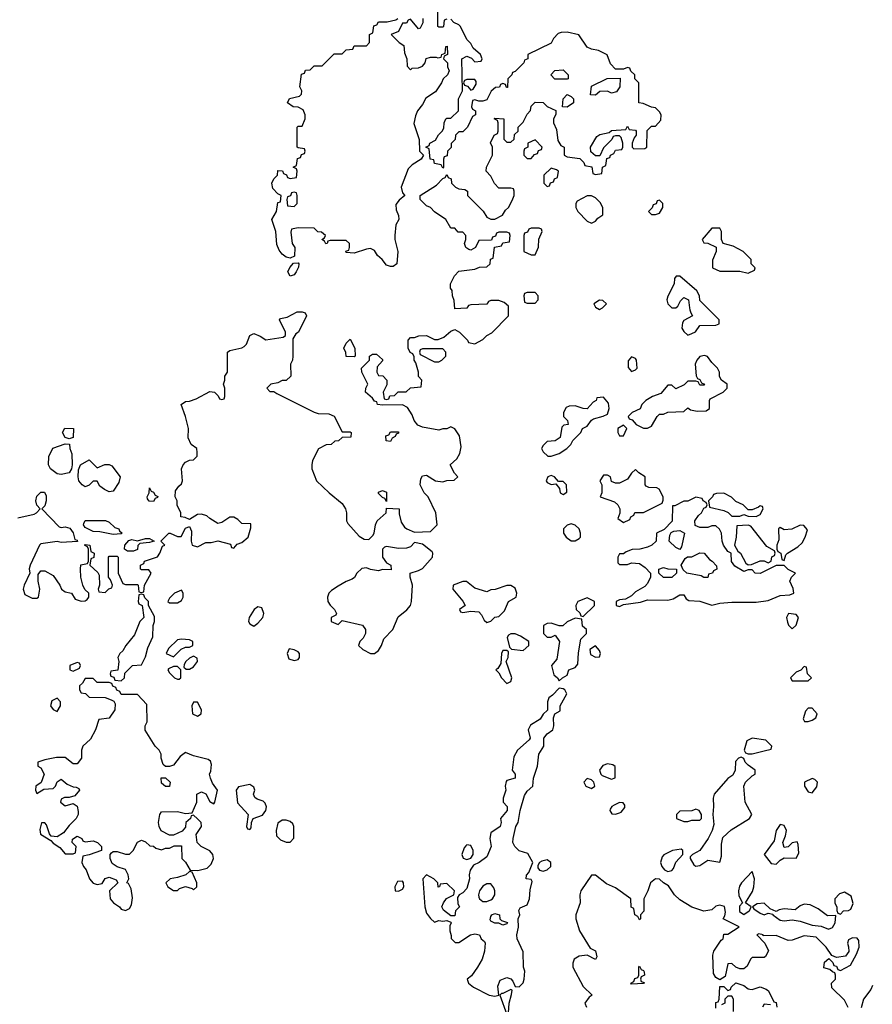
# Model space of a CAD drawing. Header units: inches. Extents: x 2601682 to 2755810, y 449311 to 584050.
# Tile 435 of 505: x 2710084 to 2714329, y 536545 to 541444. Entities that reach past the tile are written whole.
import ezdxf

# ---------------------------------------------------------------- set-up
doc = ezdxf.new("R2010")
doc.units = ezdxf.units.IN
doc.header["$MEASUREMENT"] = 0
doc.layers.add('C7513', color=7, linetype='Continuous')
doc.layers.add('C7514', color=7, linetype='Continuous')

msp = doc.modelspace()

# ---------------------------------------------------------------- linework, layer by layer
at = {"layer": 'C7513', "color": 2, "elevation": 2}
for points in [[(2710075.3, 538964.7), (2710156, 538984), (2710168, 538990), (2710186, 539010), (2710169.1, 539029.1), (2710164, 539050), (2710170, 539074), (2710190, 539094), (2710207.3, 539092.7), (2710215.3, 539075.3), (2710216, 539050), (2710210, 539026), (2710194, 539010), (2710281, 538921), (2710290, 538918), (2710310, 538921), (2710334, 538914), (2710351, 538891), (2710358, 538858), (2710370, 538854), (2710372, 538848), (2710290, 538842), (2710270, 538848), (2710190, 538835.3), (2710182, 538830), (2710136, 538730), (2710132, 538712), (2710134, 538690), (2710106, 538630), (2710101, 538610), (2710110, 538584.7), (2710146.4, 538566.4), (2710170, 538566), (2710178, 538570), (2710184, 538610), (2710175.3, 538650), (2710176.4, 538683.6), (2710190, 538702), (2710210, 538702), (2710250, 538678), (2710284.7, 538630), (2710292, 538610), (2710310, 538598), (2710342, 538590), (2710361, 538561), (2710390, 538551.3), (2710410, 538552), (2710420.4, 538559.6), (2710428, 538570), (2710428, 538590), (2710409, 538609), (2710398, 538630), (2710388, 538670), (2710386, 538710), (2710388.9, 538731.1), (2710422, 538738), (2710426, 538750), (2710426, 538810), (2710422, 538822), (2710406, 538830), (2710410, 538832), (2710434, 538830), (2710438, 538798), (2710454, 538790), (2710452.7, 538767.3), (2710438, 538762), (2710434, 538730), (2710472.7, 538692.7), (2710479.6, 538679.6), (2710482, 538630), (2710474, 538610), (2710478, 538598), (2710510, 538594), (2710527.3, 538612.7), (2710542, 538618), (2710546, 538630), (2710536.4, 538656.4), (2710526, 538670), (2710526, 538770), (2710530, 538774), (2710570, 538774), (2710574, 538770), (2710574, 538690), (2710598, 538638), (2710610, 538634), (2710670, 538634), (2710674, 538630), (2710678, 538598), (2710690, 538594), (2710702, 538598), (2710706, 538630), (2710738, 538690), (2710727.3, 538707.3), (2710690, 538706), (2710686, 538710), (2710686, 538730), (2710702, 538738), (2710706, 538750), (2710770, 538772), (2710782, 538790), (2710795.3, 538824.7), (2710806, 538830), (2710786, 538850), (2710826, 538890), (2710834, 538890), (2710870, 538872), (2710887.3, 538872.7), (2710910, 538914), (2710930, 538922), (2710939.8, 538899.8), (2710938, 538850), (2710942, 538830), (2710970, 538822), (2711010, 538842.8), (2711036.5, 538843.5), (2711070, 538851.3), (2711134, 538834), (2711138, 538818), (2711150, 538814), (2711166, 538834), (2711190, 538842), (2711222, 538870), (2711235.3, 538915.3), (2711235.3, 538935.3), (2711190, 538938), (2711170, 538958), (2711150, 538968.7), (2711130, 538968.7), (2711090, 538942), (2711070, 538938), (2711030, 538962), (2711016, 538976), (2710990, 538984), (2710970, 538982), (2710930, 538958), (2710907.3, 538967.3), (2710886, 538970), (2710886, 538990), (2710868.4, 539028.4), (2710868, 539050), (2710858, 539070), (2710860.4, 539099.6), (2710876.4, 539123.6), (2710890, 539134), (2710895.3, 539150), (2710889, 539210), (2710898, 539230), (2710910, 539242), (2710930, 539252), (2710950, 539254), (2710967.3, 539272.7), (2710968, 539290), (2710966, 539310), (2710938, 539330), (2710923.1, 539363.1), (2710924, 539410), (2710909.2, 539470), (2710888, 539530), (2710910, 539544.7), (2710930, 539546), (2710963.1, 539556.9), (2711030, 539594), (2711054, 539590), (2711072.7, 539572.7), (2711078, 539558), (2711090, 539554), (2711102, 539558), (2711106, 539570), (2711106, 539610), (2711098, 539630), (2711106, 539650), (2711106, 539670), (2711118, 539690), (2711118, 539790), (2711130, 539798), (2711189.3, 539810.7), (2711202, 539818), (2711214, 539830), (2711230, 539872), (2711250, 539882), (2711282, 539870), (2711310, 539851.3), (2711396.4, 539863.6), (2711407.3, 539872.7), (2711408, 539890), (2711378, 539950), (2711382, 539958), (2711416.4, 539963.6), (2711466, 539990), (2711490, 539991), (2711504.7, 539984.7), (2711512, 539970), (2711472, 539890), (2711459.6, 539880.4), (2711443.6, 539856.4), (2711444.7, 539770), (2711442, 539750), (2711432, 539730), (2711434, 539670), (2711410, 539648), (2711390, 539648), (2711370, 539638), (2711334, 539630), (2711314, 539610), (2711330, 539594), (2711350, 539594), (2711363.6, 539583.6), (2711550, 539491.3), (2711570, 539484.7), (2711623.6, 539483.6), (2711650, 539472), (2711690, 539394), (2711730, 539394), (2711734, 539390), (2711732.7, 539367.3), (2711690, 539366), (2711671.6, 539348.4), (2711652.7, 539347.3), (2711634, 539330), (2711610, 539328), (2711571.6, 539308.4), (2711542, 539250), (2711538, 539230), (2711538, 539210), (2711562, 539150), (2711624.7, 539090), (2711690, 539036), (2711706, 539010), (2711710.8, 538990), (2711711, 538951), (2711716.9, 538936.9), (2711774, 538874), (2711799.8, 538859.8), (2711822, 538858), (2711842, 538878), (2711849, 538890), (2711855.3, 538930), (2711864, 538950), (2711908, 538990), (2711910, 539014), (2711974, 539010), (2711974, 538986), (2711983.6, 538943.6), (2711999.6, 538919.6), (2712011, 538911), (2712050, 538894.8), (2712130, 538898), (2712162, 538930), (2712155.3, 538990), (2712118, 539070), (2712098, 539090), (2712078, 539130), (2712080.4, 539159.6), (2712090, 539174), (2712110, 539178), (2712154, 539150), (2712190, 539144.7), (2712210, 539152), (2712247.3, 539152.7), (2712266, 539170), (2712248.4, 539188.4), (2712228, 539230), (2712260.4, 539259.6), (2712274.6, 539285.4), (2712282, 539318), (2712272.9, 539372.9), (2712250, 539408), (2712230, 539418), (2712211.1, 539408.9), (2712190, 539408.7), (2712170, 539402), (2712090, 539416), (2712066.6, 539426.6), (2712048.7, 539450), (2712038, 539478), (2712014.6, 539514.6), (2711990, 539528), (2711890, 539526), (2711866, 539530), (2711862, 539542), (2711850, 539546), (2711840.4, 539560.4), (2711806, 539590), (2711808, 539610), (2711818, 539630), (2711788, 539690), (2711786, 539710), (2711826, 539750), (2711826, 539770), (2711840.4, 539779.6), (2711859.6, 539779.6), (2711890, 539754), (2711890, 539746), (2711863.6, 539716.4), (2711862, 539690), (2711870, 539674), (2711892.7, 539672.7), (2711912, 539650), (2711912, 539628), (2711894, 539590), (2711898, 539558), (2711910, 539554), (2711922, 539558), (2711927.3, 539572.7), (2711950, 539574), (2711968.4, 539591.6), (2712007.3, 539592.7), (2712030, 539612), (2712082, 539618), (2712086, 539650), (2712068.7, 539668.7), (2712068.7, 539690), (2712056.4, 539736.4), (2712048, 539750), (2712047.3, 539767.3), (2712042, 539782), (2712027.3, 539787.3), (2712018, 539810), (2712018, 539850), (2712030, 539862), (2712050, 539862), (2712071.6, 539871.6), (2712110, 539872), (2712150, 539852), (2712167.3, 539852.7), (2712196.4, 539863.6), (2712230, 539894), (2712250, 539902), (2712274, 539890), (2712314, 539850), (2712318, 539838), (2712350, 539832), (2712390, 539852), (2712410, 539872), (2712434.6, 539885.4), (2712518, 539970), (2712518, 540000)], [(2713420.6, 540000), (2713424.7, 539984.7), (2713434, 539970), (2713390, 539948), (2713384, 539936), (2713381, 539910), (2713390, 539892), (2713410, 539874), (2713430, 539882), (2713448.4, 539891.6), (2713470, 539922), (2713550, 539924.7), (2713566, 539930), (2713566, 539950), (2713516, 540000)], [(2714208.4, 536528.4), (2714190, 536566), (2714127.3, 536627.3), (2714126, 536650), (2714146, 536670), (2714146, 536690), (2714142, 536702), (2714130, 536706), (2714118, 536718), (2714087.3, 536727.3), (2714090, 536754), (2714112.7, 536772.7), (2714132.7, 536752.7), (2714138, 536738), (2714150, 536734), (2714158, 536718), (2714170, 536714), (2714220.4, 536739.6), (2714250, 536794), (2714264, 536830), (2714262, 536862), (2714254, 536874), (2714230, 536875.3), (2714210, 536866), (2714204.7, 536850), (2714211.1, 536831.1), (2714212, 536808), (2714196, 536784), (2714150, 536778), (2714127.3, 536787.3), (2714099, 536830), (2714050, 536879), (2713990, 536885.2), (2713930, 536864), (2713910, 536862), (2713850, 536888), (2713786, 536886), (2713786, 536890), (2713764.7, 536895.3), (2713754, 536890), (2713794, 536850), (2713811.6, 536811.6), (2713796.9, 536783.1), (2713790, 536778), (2713730, 536778), (2713722, 536770), (2713705.4, 536734.6), (2713690, 536722), (2713670, 536722), (2713649, 536729), (2713630, 536748), (2713610, 536746), (2713596, 536684), (2713570, 536666), (2713550, 536678), (2713539, 536699), (2713535.1, 536790), (2713539.3, 536810), (2713576.4, 536863.6), (2713586, 536870), (2713590, 536894), (2713610, 536894), (2713666, 536930), (2713586, 536970), (2713595.3, 536984.7), (2713597.2, 537002.8), (2713592.3, 537032.3), (2713570, 537039), (2713550, 537034), (2713530, 537015.3), (2713490, 537008), (2713430, 537029), (2713370, 537064), (2713344, 537090), (2713314.6, 537134.6), (2713289.1, 537149.1), (2713270, 537168), (2713250, 537168.7), (2713224.7, 537150), (2713212, 537110), (2713191.3, 537070), (2713191.1, 537008.9), (2713174, 536990), (2713174, 536970), (2713170, 536966), (2713162, 536982), (2713146, 536990), (2713142, 537022), (2713128.4, 537028.4), (2713126, 537070), (2713050, 537124), (2713004.7, 537144.7), (2712950, 537188), (2712930, 537188), (2712878, 537110), (2712872, 537090), (2712874, 537050), (2712852, 536990), (2712852, 536970), (2712870.8, 536910), (2712924.7, 536824.7), (2712950.9, 536810.9), (2712958, 536782), (2712950, 536768), (2712910, 536788.7), (2712870, 536784), (2712844.7, 536770), (2712838, 536750), (2712838, 536730), (2712890, 536634), (2712934, 536590), (2712919.6, 536580.4), (2712898, 536550), (2712906, 536530)], [(2713550, 536526), (2713550, 536554), (2713562, 536558), (2713566, 536570), (2713570, 536634), (2713590, 536634), (2713610, 536614), (2713622, 536618), (2713626, 536630), (2713650, 536652), (2713690, 536638), (2713710, 536622), (2713719.6, 536619.6), (2713730, 536618), (2713770, 536632), (2713799.8, 536619.8), (2713811.3, 536611.3), (2713838, 536558), (2713850, 536554), (2713854, 536530)], [(2714330, 536638), (2714321, 536619), (2714284.7, 536570), (2714272.7, 536527.3)], [(2713638, 536510), (2713638, 536570), (2713630, 536586), (2713610, 536586), (2713594, 536570), (2713594, 536550), (2713578, 536542)], [(2713822, 536542), (2713790, 536546), (2713782, 536530)]]:
    msp.add_lwpolyline(points, dxfattribs=at)
at = {"layer": 'C7513', "color": 2}
for points, elevation in [([(2711750, 539766), (2711708.9, 539768.9), (2711707.3, 539787.3), (2711698, 539810), (2711710, 539834), (2711730, 539854), (2711752, 539810), (2711754, 539770)], 2), ([(2712190, 539806), (2712090, 539806), (2712078, 539802), (2712074, 539790), (2712078, 539778), (2712150, 539742), (2712170, 539742), (2712186, 539750), (2712206, 539770), (2712206, 539790)], 2), ([(2713493.6, 539773.6), (2713470, 539769), (2713454.8, 539750), (2713447.3, 539730), (2713452, 539672), (2713458, 539658), (2713470, 539654), (2713478, 539638), (2713494, 539630), (2713490, 539626), (2713470, 539626), (2713462, 539642), (2713450, 539646), (2713410, 539646), (2713392.7, 539627.3), (2713350, 539608), (2713330, 539626), (2713310, 539626), (2713275.3, 539584.7), (2713234, 539570), (2713202, 539550), (2713182, 539530), (2713172.7, 539507.3), (2713134, 539490), (2713114, 539470), (2713118, 539458), (2713132.7, 539452.7), (2713154, 539430), (2713190, 539412), (2713210, 539412), (2713230, 539422), (2713258, 539470), (2713270, 539482), (2713290, 539482), (2713310, 539492), (2713390, 539494), (2713410, 539512), (2713423.6, 539503.6), (2713456.9, 539496.9), (2713502, 539498), (2713518, 539510), (2713518, 539550), (2713522, 539558), (2713586, 539590), (2713606, 539610), (2713606, 539630), (2713578, 539650), (2713568.7, 539668.7), (2713568, 539690), (2713558, 539710), (2713530, 539738), (2713509, 539769)], 2), ([(2713130, 539766), (2713112.7, 539747.3), (2713112.7, 539712.7), (2713130, 539694), (2713150, 539702), (2713158, 539710), (2713155.3, 539750), (2713150, 539758)], 2), ([(2712990, 539566), (2712958, 539562), (2712954, 539550), (2712939.6, 539540.4), (2712910, 539508), (2712890, 539508.7), (2712850, 539522), (2712819.6, 539520.4), (2712805.4, 539514.6), (2712792, 539490), (2712792, 539470), (2712812, 539450), (2712814, 539430), (2712792.7, 539427.3), (2712783.6, 539416.4), (2712775.3, 539364.7), (2712750, 539348), (2712710, 539346), (2712690, 539326), (2712682, 539310), (2712690, 539294), (2712712.7, 539272.7), (2712730, 539272), (2712770, 539286), (2712808, 539310), (2712828, 539330), (2712838, 539350), (2712878, 539390), (2712886, 539410), (2712910, 539422), (2712930, 539452), (2712941.2, 539458.8), (2712989.1, 539470.9), (2713010, 539482), (2713019, 539510), (2713015.3, 539535.3)], 2), ([(2710330, 539358), (2710310, 539366), (2710298, 539390), (2710309.2, 539410.8), (2710352, 539410), (2710350, 539366)], 2), ([(2711930, 539346), (2711908.9, 539348.9), (2711907.3, 539372.7), (2711922, 539378), (2711930, 539394), (2711970, 539394), (2711970, 539386), (2711958, 539382), (2711954, 539370), (2711938, 539362)], 2), ([(2713090, 539426), (2713062, 539410), (2713062, 539390), (2713070, 539374), (2713090, 539374), (2713106, 539410)], 2), ([(2710290, 539181.2), (2710270, 539184), (2710238, 539210), (2710228, 539230), (2710228.7, 539270), (2710248.7, 539311.3), (2710310, 539334), (2710332.7, 539332.7), (2710334, 539310), (2710343.6, 539283.6), (2710344.7, 539230), (2710342, 539210), (2710330, 539188.7)], 2), ([(2710470, 539214), (2710508.7, 539231.3), (2710530, 539231.3), (2710543.5, 539223.5), (2710584.7, 539170), (2710578, 539142), (2710550, 539098), (2710530, 539095.3), (2710506, 539106), (2710483.7, 539123.7), (2710470, 539148), (2710450, 539148), (2710430, 539128), (2710410, 539119), (2710395.3, 539130), (2710379, 539150), (2710375.3, 539170), (2710376.4, 539203.6), (2710386, 539230), (2710430, 539254)], 2), ([(2713150, 539206), (2713130, 539188), (2713110, 539158), (2713070, 539138), (2713050, 539138), (2713030, 539146), (2713026, 539170), (2713010, 539178), (2712990, 539178), (2712972, 539150), (2712982, 539130), (2712982, 539090), (2712974, 539070), (2713045.4, 539045.4), (2713062, 539030), (2713072, 539010), (2713072, 538988), (2713062, 538962), (2713090, 538942), (2713122, 538958), (2713126, 538970), (2713142, 538978), (2713147.3, 538992.7), (2713190, 538992), (2713282, 539038), (2713287.3, 539052.7), (2713288, 539070), (2713268.4, 539108.4), (2713255.3, 539115.3), (2713216.4, 539116.4), (2713203.1, 539123.1), (2713198, 539130), (2713198, 539170), (2713166, 539190)], 2), ([(2712730, 539175.3), (2712714, 539170), (2712704.7, 539150), (2712710, 539142), (2712730, 539132), (2712754, 539134), (2712772, 539112), (2712774, 539090), (2712790, 539082), (2712807.3, 539092.7), (2712806, 539130), (2712790, 539146), (2712766, 539146), (2712746, 539170)], 2), ([(2710750, 539046), (2710728.4, 539048.4), (2710720.4, 539060.4), (2710718, 539070), (2710728, 539090), (2710730, 539114), (2710738, 539098), (2710750, 539094), (2710758, 539078), (2710771.6, 539071.6), (2710770, 539066), (2710758, 539062)], 2), ([(2711910, 539046), (2711902, 539062), (2711890, 539066), (2711870, 539086), (2711870, 539094), (2711890, 539102), (2711910, 539094)], 2), ([(2713590, 539088), (2713552.7, 539087.3), (2713538, 539082), (2713534, 539070), (2713514, 539050), (2713518, 539018), (2713590, 539002), (2713612, 538992), (2713630, 538974), (2713670, 538974), (2713690, 538982), (2713710, 538974), (2713750, 538972), (2713770, 538982), (2713786, 539010), (2713782, 539022), (2713770, 539026), (2713762, 539018), (2713730, 539006), (2713710, 539006), (2713686, 539030), (2713650, 539046), (2713628.4, 539068.4)], 2), ([(2713450, 539068), (2713411.1, 539048.9), (2713390, 539048), (2713346, 539026), (2713334, 539026), (2713331.6, 538948.4), (2713292.7, 538907.3), (2713254, 538890), (2713252, 538850), (2713232, 538830), (2713210, 538819), (2713171.1, 538808.9), (2713132.7, 538807.3), (2713103.6, 538796.4), (2713090, 538786), (2713070, 538786), (2713062, 538770), (2713062, 538742), (2713070, 538734), (2713110, 538734), (2713130, 538742), (2713170, 538738), (2713198, 538718), (2713224.7, 538690), (2713224.7, 538670), (2713210, 538638), (2713196.9, 538623.1), (2713150, 538598), (2713130, 538578), (2713099.6, 538560.4), (2713070, 538558), (2713054, 538550), (2713054, 538530), (2713070, 538524.7), (2713090, 538534), (2713174.6, 538545.4), (2713210, 538558), (2713310, 538556), (2713337.2, 538562.8), (2713370, 538582), (2713390, 538582), (2713402.8, 538562.8), (2713414.8, 538554.8), (2713470, 538551), (2713530, 538531.3), (2713570, 538541), (2713630, 538546), (2713750, 538546), (2713810, 538554.8), (2713870, 538578.8), (2713918, 538582), (2713938, 538590), (2713934, 538614), (2713918, 538650), (2713926, 538670), (2713946, 538690), (2713910, 538708), (2713890, 538728), (2713850, 538728), (2713770, 538688.7), (2713746, 538690), (2713730, 538706), (2713710, 538706), (2713690, 538698), (2713644.7, 538724.7), (2713628.4, 538748.4), (2713626, 538790), (2713610, 538798), (2713588.7, 538830), (2713582, 538850), (2713578, 538890), (2713568.4, 538908.4), (2713550, 538926), (2713530, 538926), (2713510, 538918), (2713470, 538918), (2713447.3, 538927.3), (2713446, 538950), (2713463.1, 538976.9), (2713478, 538990), (2713490, 539014), (2713502, 539018), (2713506, 539030), (2713502, 539042), (2713486, 539050), (2713482, 539062)], 2), ([(2710550, 538882), (2710483.6, 538896.4), (2710450, 538898), (2710410, 538918), (2710402, 538930), (2710403.1, 538936.9), (2710410, 538952), (2710511.6, 538951.6), (2710530, 538944.7), (2710558, 538918), (2710578, 538910), (2710581, 538901), (2710594, 538890), (2710590, 538886)], 2), ([(2712830, 538935.3), (2712810, 538928.7), (2712791.3, 538910), (2712791.3, 538890), (2712804.7, 538870), (2712830, 538851.3), (2712850, 538851.3), (2712870, 538862), (2712875.3, 538870), (2712875.3, 538890), (2712868.7, 538910), (2712850, 538928.7)], 2), ([(2713370, 538808), (2713350, 538818), (2713318, 538850), (2713320.4, 538879.6), (2713327.3, 538892.7), (2713340.4, 538899.6), (2713370, 538902), (2713394, 538890), (2713379.6, 538820.4)], 2), ([(2713710, 538929), (2713654, 538926), (2713651, 538869), (2713642, 538830), (2713659.6, 538799.6), (2713672, 538790), (2713699.6, 538739.6), (2713710, 538732), (2713727.3, 538732.7), (2713770, 538752), (2713790, 538752), (2713810, 538742), (2713826, 538750), (2713828.4, 538771.6), (2713842, 538778), (2713846, 538790), (2713842, 538802), (2713803.1, 538823.1), (2713724, 538924)], 2), ([(2713970, 538928.7), (2713928.7, 538908.7), (2713890, 538906), (2713870, 538918), (2713862, 538910), (2713863.6, 538856.4), (2713854, 538830), (2713854, 538810), (2713858, 538798), (2713874, 538790), (2713878, 538758), (2713890, 538754), (2713898, 538782), (2713906, 538790), (2713958, 538822), (2713979.3, 538840.7), (2713995.3, 538870), (2714006, 538906), (2713988, 538928)], 2), ([(2710650, 538799), (2710620.4, 538800.4), (2710606, 538810), (2710608, 538830), (2710627.3, 538852.7), (2710642, 538858), (2710670, 538851.3), (2710710, 538862), (2710730, 538862), (2710754, 538850), (2710730, 538842), (2710682, 538838), (2710672.7, 538827.3), (2710670, 538808.7)], 2), ([(2712050, 538842), (2712030, 538822), (2712010, 538814), (2711970, 538813.2), (2711910, 538822.7), (2711900.5, 538819.5), (2711890.8, 538809.2), (2711890.8, 538770), (2711910, 538742), (2711932, 538730), (2711932.7, 538707.3), (2711890, 538708), (2711870, 538702), (2711830, 538709), (2711810, 538717.2), (2711787.1, 538712.9), (2711762, 538690), (2711750.9, 538669.1), (2711739.8, 538660.2), (2711710, 538649), (2711670, 538626), (2711635.9, 538604.1), (2711622.8, 538590), (2711617.3, 538570), (2711618.8, 538550), (2711630, 538531.3), (2711652, 538510), (2711662, 538490), (2711658, 538482), (2711634, 538470), (2711634, 538450), (2711670, 538434), (2711690, 538454), (2711790, 538432), (2711806, 538410), (2711806, 538390), (2711794, 538366), (2711778, 538350), (2711771.3, 538330), (2711792, 538310), (2711830, 538291), (2711850, 538291), (2711870, 538304.7), (2711885.2, 538330), (2711896.6, 538363.4), (2711942, 538410), (2711967.5, 538472.5), (2712011.6, 538508.4), (2712029.3, 538530), (2712035.3, 538550), (2712039, 538630), (2712028, 538670), (2712028, 538690), (2712070, 538702.8), (2712090, 538714), (2712139.3, 538770), (2712141.2, 538790), (2712137, 538797), (2712090, 538834)], 2), ([(2713490, 538668), (2713476.4, 538676.4), (2713406, 538690), (2713387.3, 538707.3), (2713378, 538730), (2713396.4, 538763.6), (2713408, 538772), (2713430, 538772), (2713470, 538791.3), (2713492, 538790), (2713518, 538758), (2713532, 538750), (2713552.7, 538727.3), (2713554, 538710), (2713538, 538702), (2713534, 538690), (2713514, 538686), (2713510, 538668.7)], 2), ([(2713330, 538668.7), (2713289.1, 538669.1), (2713266, 538690), (2713266, 538710), (2713290, 538718), (2713310, 538711.3), (2713354, 538710), (2713354, 538690)], 2), ([(2712290, 538648.7), (2712242, 538630), (2712241, 538610), (2712290.9, 538550.9), (2712302, 538530), (2712274, 538510), (2712278, 538498), (2712290, 538494), (2712330, 538501), (2712370, 538498), (2712383.5, 538483.5), (2712396.9, 538456.9), (2712410, 538444.7), (2712430, 538452), (2712450, 538472), (2712470, 538474), (2712498, 538502), (2712518, 538550), (2712555.3, 538570), (2712559, 538590), (2712550, 538615.3), (2712530, 538629), (2712510, 538629), (2712451.1, 538608.9), (2712430, 538608), (2712410, 538598), (2712350, 538615.3), (2712308.4, 538648.4)], 2), ([(2710890, 538606), (2710854, 538590), (2710830, 538566), (2710822, 538550), (2710830, 538542), (2710870, 538542), (2710890, 538554), (2710898, 538570), (2710898, 538590)], 2), ([(2710690, 538586), (2710678, 538582), (2710674, 538550), (2710678, 538538), (2710694, 538530), (2710702, 538470), (2710682, 538450), (2710656, 538384), (2710612, 538330), (2710596.9, 538303.1), (2710582, 538290), (2710572, 538270), (2710578, 538250), (2710572.7, 538207.3), (2710538, 538202), (2710534, 538190), (2710538, 538178), (2710552.7, 538172.7), (2710558, 538158), (2710590, 538154), (2710606, 538170), (2710607.3, 538192.7), (2710646, 538230), (2710690, 538234), (2710710, 538274), (2710721.2, 538318.8), (2710747.3, 538372.7), (2710748, 538430), (2710755.3, 538450), (2710754.6, 538474.6), (2710726, 538530), (2710726, 538550), (2710707.3, 538567.3), (2710702, 538582)], 2), ([(2712910, 538568), (2712862, 538550), (2712852, 538530), (2712854, 538510), (2712872.7, 538492.7), (2712878, 538478), (2712890, 538474), (2712946, 538530), (2712946, 538550)], 2), ([(2711270, 538522), (2711252, 538510), (2711226, 538470), (2711222.8, 538450), (2711230, 538438), (2711250, 538426.8), (2711270, 538441), (2711294, 538470), (2711299, 538490), (2711290, 538518)], 2), ([(2712850, 538466), (2712810, 538448.7), (2712788.7, 538428.7), (2712770, 538428), (2712730, 538441.2), (2712710, 538439), (2712692, 538430), (2712692, 538390), (2712710, 538372), (2712730, 538372), (2712750, 538382), (2712770.7, 538350), (2712758, 538262), (2712731.3, 538230), (2712744, 538184), (2712762, 538170), (2712770, 538154), (2712786, 538170), (2712810, 538182), (2712818, 538210), (2712850, 538221), (2712863.2, 538236.8), (2712866.8, 538293.2), (2712878, 538362), (2712906, 538390), (2712906, 538410), (2712886, 538426), (2712882, 538462)], 2), ([(2713911.3, 538488.7), (2713901, 538470), (2713906.4, 538446.4), (2713911.3, 538431.3), (2713930, 538414), (2713950, 538432), (2713961.2, 538470), (2713950, 538484)], 2), ([(2710890, 538362), (2710870, 538358), (2710825.4, 538314.6), (2710814, 538290), (2710850, 538274), (2710888.7, 538311.3), (2710910, 538322), (2710930, 538322), (2710946, 538330), (2710946, 538350), (2710930, 538358)], 2), ([(2712550, 538389), (2712530, 538388.7), (2712518, 538382), (2712511.3, 538370), (2712522, 538322), (2712532.7, 538312.7), (2712590, 538304.7), (2712618, 538330), (2712618, 538350), (2712577.5, 538377.5)], 2), ([(2711426.4, 538313.6), (2711416, 538290), (2711424.5, 538264.5), (2711450, 538256), (2711470, 538261), (2711477.2, 538270), (2711477.2, 538290), (2711470, 538299), (2711450, 538309)], 2), ([(2712510, 538306), (2712490, 538306), (2712482, 538290), (2712479.6, 538240.4), (2712464.7, 538215.3), (2712454, 538210), (2712470, 538194), (2712482, 538170), (2712510, 538142), (2712528.4, 538151.6), (2712534, 538170), (2712506, 538250), (2712515.3, 538270), (2712518, 538298)], 2), ([(2712950, 538328), (2712922, 538310), (2712925.4, 538285.4), (2712950, 538272), (2712970, 538274), (2712975.3, 538290), (2712970, 538306)], 2), ([(2710950, 538278), (2710930, 538268), (2710912, 538250), (2710903.6, 538236.4), (2710902, 538222), (2710912.7, 538212.7), (2710930, 538212), (2710950, 538224.7), (2710968.7, 538250), (2710968, 538268)], 2), ([(2710370, 538246), (2710334, 538230), (2710334, 538210), (2710350, 538202), (2710382, 538218), (2710386, 538230), (2710382, 538242)], 2), ([(2710870, 538226), (2710850, 538226), (2710825.4, 538214.6), (2710822, 538210), (2710830, 538194), (2710854, 538170), (2710870, 538162), (2710878, 538162), (2710886, 538170), (2710886, 538210)], 2), ([(2713990, 538226), (2713972.7, 538207.3), (2713950, 538198), (2713922, 538170), (2713930, 538154), (2714010, 538154), (2714026, 538170), (2714006, 538190), (2714002, 538222)], 2), ([(2710450, 538166), (2710410, 538166), (2710396.9, 538143.1), (2710382, 538130), (2710382, 538110), (2710390, 538094), (2710411.6, 538091.6), (2710430, 538074), (2710510, 538072), (2710539.6, 538059.6), (2710552.7, 538052.7), (2710559.6, 538039.6), (2710558, 538010), (2710530, 537968), (2710478, 537962), (2710461, 537910), (2710436.3, 537863.7), (2710398, 537830), (2710391.3, 537810), (2710391, 537770), (2710370, 537742), (2710350, 537742), (2710310, 537773.2), (2710267.5, 537772.5), (2710210, 537762), (2710174, 537750), (2710174, 537730), (2710190, 537722), (2710206, 537690), (2710190.9, 537649.1), (2710164.7, 537630), (2710162, 537610), (2710170, 537594), (2710204.7, 537615.3), (2710250, 537618), (2710262, 537630), (2710270, 537652), (2710290, 537664.7), (2710320.3, 537640.3), (2710350, 537626.8), (2710365.4, 537625.4), (2710378, 537618), (2710382, 537610), (2710358, 537582), (2710330, 537573.2), (2710306.8, 537573.2), (2710290, 537566), (2710286.8, 537550), (2710310, 537532), (2710350, 537544.7), (2710370, 537531.3), (2710375.3, 537504.7), (2710376, 537490), (2710364.7, 537470), (2710330, 537435.3), (2710302.5, 537397.5), (2710270, 537379), (2710241.2, 537381.2), (2710232.9, 537392.9), (2710218, 537438), (2710210, 537448), (2710192.7, 537447.3), (2710184.9, 537415.1), (2710187.7, 537392.3), (2710239.8, 537359.8), (2710250, 537346), (2710284.7, 537324.7), (2710310, 537294), (2710350, 537294), (2710362, 537298), (2710366, 537330), (2710346, 537350), (2710347.3, 537367.3), (2710370, 537382), (2710394, 537370), (2710398, 537358), (2710410, 537354), (2710450, 537358), (2710472, 537350), (2710492, 537330), (2710492, 537310), (2710430, 537288), (2710398, 537282), (2710394, 537250), (2710402, 537230), (2710414.8, 537214.8), (2710431, 537170), (2710450, 537147.3), (2710470, 537141), (2710494, 537146), (2710509.3, 537170.7), (2710530, 537178), (2710563.6, 537163.6), (2710572, 537150), (2710530.9, 537109.1), (2710534.8, 537070), (2710550.4, 537050.4), (2710581, 537030), (2710590, 537018), (2710610, 537011), (2710630, 537022), (2710640.2, 537039.8), (2710646, 537074), (2710639.3, 537119.3), (2710625.6, 537145.6), (2710618, 537150), (2710628, 537170), (2710624, 537190), (2710610, 537215.3), (2710569, 537229), (2710545.2, 537245.2), (2710534, 537270), (2710535.3, 537290), (2710541.2, 537298.8), (2710550, 537304.7), (2710570, 537306), (2710610, 537291.3), (2710630, 537292), (2710648.9, 537311.1), (2710670, 537352), (2710690, 537362), (2710710, 537354), (2710732.7, 537332.7), (2710750, 537332), (2710762, 537322), (2710790, 537314), (2710810, 537322), (2710830, 537322), (2710852.7, 537332.7), (2710890, 537334), (2710892, 537270), (2710910, 537252), (2710932, 537212), (2710971.1, 537211.1), (2711017.2, 537222.8), (2711038, 537242), (2711049.2, 537270), (2711045.2, 537290), (2711030, 537309), (2710988, 537330), (2710968, 537350), (2710962, 537390), (2710988.7, 537430), (2710988, 537450), (2710970, 537468), (2710950, 537486), (2710938, 537482), (2710934, 537470), (2710912, 537450), (2710910, 537426), (2710892.7, 537407.3), (2710850, 537386), (2710830, 537386), (2710788.7, 537408.7), (2710778, 537430), (2710775.3, 537450), (2710782, 537490), (2710790, 537502), (2710870, 537504.7), (2710910, 537494), (2710942, 537498), (2710966, 537550), (2710966, 537590), (2710990, 537602), (2711010, 537592), (2711030, 537554), (2711050, 537542), (2711055.3, 537550), (2711068.7, 537610), (2711044.7, 537644.7), (2711034, 537670), (2711029.2, 537690), (2711035.1, 537704.9), (2711038.6, 537738.6), (2711034.5, 537754.5), (2711023.2, 537763.2), (2710950, 537782), (2710910, 537798), (2710882.8, 537777.2), (2710850, 537735.3), (2710830, 537728), (2710810, 537728), (2710798, 537738), (2710788.9, 537768.9), (2710788, 537790), (2710778, 537810), (2710758, 537830), (2710708.9, 537908.9), (2710708.9, 537931.1), (2710718, 537950), (2710716.4, 538036.4), (2710670, 538086), (2710590, 538086), (2710582, 538102), (2710567.3, 538107.3), (2710562, 538122), (2710547.3, 538127.3), (2710542, 538142), (2710530, 538146), (2710470, 538146)], 2), ([(2712770, 538118), (2712737.3, 538082.7), (2712718, 538070), (2712711, 538050), (2712711.3, 538008.7), (2712690, 537988), (2712675.9, 537964.1), (2712626.4, 537933.6), (2712616, 537910), (2712624.7, 537870), (2712619.8, 537860.2), (2712562, 537810), (2712543.6, 537776.4), (2712536, 537710), (2712551.3, 537690), (2712551.3, 537670), (2712510, 537658), (2712506.8, 537653.2), (2712501, 537630), (2712504.7, 537610), (2712491.3, 537570), (2712491.3, 537550), (2712510.8, 537530), (2712511, 537510), (2712478, 537470), (2712481, 537450), (2712476, 537430), (2712430, 537398), (2712424, 537370), (2712430.8, 537330), (2712410, 537278), (2712372, 537250), (2712342.8, 537237.2), (2712327.1, 537212.9), (2712321, 537190), (2712322.8, 537170), (2712310, 537122), (2712290, 537099), (2712272, 537090), (2712263.6, 537076.4), (2712264.7, 537044.7), (2712274, 537030), (2712254, 537010), (2712250, 536986), (2712230, 536986), (2712193.2, 537013.2), (2712186, 537030), (2712193.2, 537050), (2712209.3, 537070.7), (2712246, 537090), (2712248, 537110), (2712210, 537146), (2712178, 537142), (2712174, 537130), (2712167.3, 537127.3), (2712166, 537150), (2712146, 537170), (2712110, 537188.7), (2712091.3, 537170), (2712101.6, 537030), (2712110, 536998), (2712130, 536972), (2712150, 536954), (2712170, 536962), (2712190, 536958), (2712210, 536962), (2712230, 536954), (2712232, 536950), (2712224.7, 536935.3), (2712224.7, 536910), (2712232.7, 536887.3), (2712232.7, 536872.7), (2712252.7, 536852.7), (2712270, 536852), (2712328, 536890), (2712350, 536896), (2712374, 536890), (2712382, 536870), (2712398, 536858), (2712402, 536850), (2712398.8, 536810), (2712386, 536770), (2712364, 536730), (2712332.7, 536687.3), (2712311.3, 536670), (2712318.8, 536650), (2712344, 536630), (2712421, 536590), (2712450, 536585.5), (2712468.7, 536591.3), (2712465.2, 536634.8), (2712475.3, 536664.7), (2712510, 536678), (2712530, 536671.3), (2712539.8, 536659.8), (2712550, 536634), (2712570, 536631.3), (2712590, 536651.3), (2712596.2, 536670), (2712599.5, 536710), (2712591.8, 536730), (2712590, 536806), (2712561.2, 536870), (2712559.3, 536890), (2712568, 536928), (2712566, 536970), (2712573.2, 536990), (2712568.9, 537011.1), (2712575.3, 537024.7), (2712610, 537040.7), (2712622.9, 537070), (2712625.6, 537114.4), (2712635.3, 537155.3), (2712630, 537166), (2712606, 537170), (2712607.3, 537187.3), (2712619, 537201), (2712638, 537250), (2712614.6, 537294.6), (2712570, 537309), (2712548.7, 537330), (2712539, 537350), (2712541.2, 537370), (2712554, 537430), (2712565.2, 537450), (2712576, 537510), (2712596.5, 537583.5), (2712610, 537604.7), (2712638, 537630), (2712642.7, 537670), (2712661.2, 537730), (2712669.2, 537790), (2712694, 537830), (2712694, 537870), (2712709.3, 537890.7), (2712738, 537910), (2712744, 537930), (2712742, 537970), (2712748, 537990), (2712775.3, 538004.7), (2712775.3, 538030), (2712808, 538090), (2712798, 538110), (2712790, 538115.3)], 2), ([(2710270, 538068), (2710244.7, 538055.3), (2710238, 538030), (2710250, 538012), (2710270, 538002), (2710288, 538030), (2710288, 538050)], 2), ([(2710970, 538048), (2710950, 538048), (2710941, 538030), (2710944.7, 537990), (2710970, 537978), (2710988, 537990), (2710988.7, 538010)], 2), ([(2714030, 538018), (2714010, 538018), (2713996.9, 538003.1), (2713985.4, 537965.4), (2713992, 537952), (2714010, 537951.3), (2714030, 537958), (2714048, 537970), (2714054, 537990)], 2), ([(2713730, 537869), (2713704, 537856), (2713691, 537810), (2713696.9, 537796.9), (2713710.8, 537790.8), (2713730.7, 537790.7), (2713790, 537806.8), (2713826, 537814), (2713828, 537830), (2713799, 537859)], 2), ([(2713675.3, 537775.3), (2713662, 537770), (2713647.3, 537752.7), (2713646, 537710), (2713634.8, 537685.2), (2713610, 537668.7), (2713541, 537590), (2713536, 537570), (2713538.8, 537530), (2713534.8, 537490), (2713539.8, 537440.2), (2713531.3, 537410), (2713511, 537370), (2713470.5, 537309.5), (2713434, 537290), (2713422, 537278), (2713422, 537270), (2713439.6, 537239.6), (2713450, 537232), (2713470, 537236), (2713510, 537262), (2713570, 537252), (2713578.6, 537281.4), (2713578, 537342), (2713585.2, 537374.8), (2713626.3, 537413.7), (2713718, 537470), (2713728.7, 537490), (2713695.3, 537550), (2713689, 537631), (2713698, 537650), (2713730, 537682), (2713746, 537690), (2713746, 537710), (2713710, 537735.3), (2713695.3, 537750), (2713688.4, 537768.4)], 2), ([(2713010, 537742), (2712986.4, 537733.6), (2712971.3, 537710), (2712978, 537690), (2712983.5, 537683.5), (2713030, 537666), (2713048, 537672), (2713048, 537728), (2713036.4, 537736.4)], 2), ([(2710810, 537628), (2710790, 537646), (2710788.9, 537671.1), (2710810, 537672), (2710834, 537650), (2710830, 537628)], 2), ([(2712910, 537668), (2712892, 537650), (2712902, 537630), (2712930, 537618), (2712948, 537630), (2712942, 537650), (2712930, 537662)], 2), ([(2714030, 537668.7), (2713992, 537650), (2713991.3, 537630), (2714010, 537602), (2714030, 537598), (2714052.9, 537627.1), (2714055.3, 537650), (2714043.1, 537663.1)], 2), ([(2711230, 537639), (2711172.7, 537627.3), (2711162, 537610), (2711168.1, 537548.1), (2711222, 537490), (2711214, 537430), (2711218, 537418), (2711230, 537414), (2711236.4, 537423.6), (2711238, 537450), (2711246, 537470), (2711293.2, 537486.8), (2711309.2, 537510), (2711312.3, 537527.7), (2711305.6, 537545.6), (2711296, 537556), (2711266, 537566), (2711254.6, 537574.6), (2711248, 537590), (2711255.3, 537610), (2711250, 537626)], 2), ([(2713070, 537548.7), (2713043.5, 537536.5), (2713032, 537530), (2713023.6, 537516.4), (2713022, 537510), (2713032, 537492), (2713050, 537491.3), (2713070, 537498), (2713079, 537501), (2713096.4, 537523.6), (2713096.4, 537536.4), (2713088, 537548)], 2), ([(2713450, 537515.3), (2713430, 537508), (2713370, 537506), (2713354, 537490), (2713354, 537470), (2713390, 537454), (2713410, 537454), (2713430, 537462), (2713470, 537462), (2713478, 537470), (2713478, 537490), (2713466, 537510)], 2), ([(2711410, 537462), (2711390, 537462), (2711370, 537446), (2711361, 537410), (2711362.8, 537382.8), (2711382.8, 537362.8), (2711410, 537351.3), (2711430, 537352), (2711448.4, 537371.6), (2711448.7, 537430), (2711443.1, 537443.1), (2711430, 537455.3)], 2), ([(2713870, 537439), (2713850.8, 537410), (2713840.9, 537359.1), (2713791, 537290), (2713825.4, 537245.4), (2713850, 537242), (2713870, 537262), (2713890, 537274), (2713950, 537272), (2713963.1, 537296.9), (2713960.4, 537340.4), (2713954, 537354), (2713930, 537348), (2713910, 537328), (2713890, 537326), (2713884, 537350), (2713897.2, 537382.8), (2713901.2, 537410), (2713890, 537435.3)], 2), ([(2712310, 537338), (2712306, 537334), (2712296.9, 537323.1), (2712284.7, 537290), (2712291.6, 537271.6), (2712310, 537264.7), (2712330, 537272), (2712342, 537290), (2712342, 537310), (2712330, 537335.3)], 2), ([(2713376.4, 537316.4), (2713334, 537310), (2713291.1, 537288.9), (2713282, 537278), (2713274.8, 537250), (2713281, 537230), (2713294.4, 537214.4), (2713310, 537206), (2713330, 537211.3), (2713338.6, 537221.4), (2713350, 537252), (2713386, 537290), (2713386, 537310)], 2), ([(2712710, 537264), (2712682.8, 537257.2), (2712672, 537250), (2712663.6, 537236.4), (2712663.6, 537223.6), (2712671.6, 537211.6), (2712690, 537207.3), (2712710, 537214.8), (2712729, 537230), (2712728.7, 537250)], 2), ([(2710930, 537206), (2710911.1, 537188.9), (2710870, 537175.3), (2710834, 537170), (2710812, 537150), (2710822, 537130), (2710850, 537111.3), (2710870, 537112), (2710879, 537121), (2710910, 537131.3), (2710942, 537122), (2710950, 537114), (2710966, 537130), (2710966, 537150), (2710942, 537202)], 2), ([(2713730, 537206), (2713677.3, 537150), (2713667.5, 537132.5), (2713663, 537110), (2713664.5, 537084.5), (2713682, 537050), (2713667.3, 537032.7), (2713667.5, 537007.5), (2713690, 536991.3), (2713710, 537006), (2713718, 537010), (2713726, 537030), (2713698, 537050), (2713732.9, 537107.1), (2713739, 537130), (2713742, 537170)], 2), ([(2711990, 537158), (2711964.7, 537155.3), (2711952, 537130), (2711954, 537110), (2711970, 537107.7), (2711990, 537118), (2711997.2, 537130), (2711995.3, 537150)], 2), ([(2712410, 537144.5), (2712390, 537133.6), (2712373.4, 537110), (2712367.9, 537090), (2712370, 537078), (2712373, 537070), (2712390, 537056.4), (2712410, 537057), (2712430, 537064.9), (2712438, 537070), (2712449.5, 537090), (2712449.5, 537110), (2712444.8, 537124.8), (2712430, 537144)], 6), ([(2714190, 537102.7), (2714164.9, 537095.1), (2714142, 537070), (2714142, 537050), (2714152, 537028), (2714152, 537012), (2714158, 536998), (2714170, 536994), (2714186, 537010), (2714210, 537011.3), (2714222, 537018), (2714233.6, 537046.4), (2714223.2, 537083.2)], 2), ([(2713790, 537048.7), (2713755.3, 537044.7), (2713732, 537030), (2713739.6, 537019.6), (2713770, 536998.8), (2713790, 536991), (2713810, 536998), (2713834, 536994), (2713834, 536990), (2713870, 536964), (2713890, 536960.7), (2713930, 536966), (2713970, 536958.8), (2714030, 536939.1), (2714074, 536934), (2714110, 536918.8), (2714130, 536926.8), (2714144, 536950), (2714147.3, 536987.3), (2714106, 536986), (2714059.3, 537019.3), (2714019.3, 537039.3), (2713990, 537044), (2713970, 537035.3), (2713944.7, 537015.3), (2713890, 537019.3), (2713864.9, 537015.1), (2713850, 537006), (2713820.2, 537020.2)], 2), ([(2712490, 536938), (2712470, 536948), (2712450, 536948), (2712430, 536958), (2712426, 536966), (2712430, 536982), (2712435.3, 536990), (2712450, 536997.3), (2712472, 536990), (2712474, 536970), (2712482, 536962), (2712512.7, 536952.7), (2712510, 536946)], 2), ([(2713130, 536646), (2713126, 536650), (2713142, 536658), (2713147.3, 536672.7), (2713162, 536678), (2713166, 536690), (2713166, 536730), (2713170, 536734), (2713178, 536718), (2713190, 536714), (2713192.7, 536707.3), (2713194, 536690), (2713178, 536682), (2713174, 536670), (2713178, 536658), (2713192.7, 536652.7), (2713190, 536648)], 2), ([(2712530, 536618), (2712490, 536598), (2712482, 536598), (2712474, 536590), (2712510, 536494), (2712518, 536502), (2712521.2, 536550), (2712533.2, 536593.2), (2712535.3, 536615.3)], 2)]:
    msp.add_lwpolyline(points, close=True, dxfattribs=dict(at, elevation=elevation))
at = {"layer": 'C7514', "color": 2, "elevation": 2}
for points in [[(2712210, 541446), (2712198, 541442), (2712194, 541410), (2712190, 541406), (2712170, 541406), (2712166, 541410), (2712166, 541510)], [(2712091.3, 541450), (2712091.6, 541428.4), (2712078, 541402), (2712070, 541398), (2712030, 541446), (2712018, 541442), (2712010, 541426), (2711990, 541426), (2711970, 541386), (2711934, 541370), (2711974, 541330), (2711996, 541316), (2711999.6, 541279.6), (2712012, 541250), (2712012.7, 541212.7), (2712030, 541194), (2712038, 541202), (2712070, 541204.7), (2712090, 541212), (2712102, 541230), (2712108.4, 541251.6), (2712130, 541258), (2712158, 541258), (2712166, 541254), (2712182, 541258), (2712186, 541270), (2712202, 541278), (2712206, 541310), (2712212.7, 541312.7), (2712214, 541270), (2712198, 541262), (2712194, 541250), (2712214, 541230), (2712214, 541210), (2712222, 541190), (2712214, 541170), (2712192, 541150), (2712184.7, 541130), (2712154.4, 541085.6), (2712106, 541054), (2712090, 541022), (2712064.7, 540990), (2712054.4, 540965.6), (2712047.1, 540927.1), (2712072.7, 540847.3), (2712074, 540790), (2712094, 540770), (2712082, 540750), (2712037.6, 540722.4), (2712017.3, 540702.7), (2711983, 540610), (2711990, 540582), (2712002, 540570), (2711973.4, 540546.6), (2711956, 540524), (2711958, 540498), (2711970.7, 540469.3), (2711970.8, 540450), (2711956, 540424), (2711951, 540370), (2711951, 540350), (2711966, 540290), (2711962, 540230), (2711943.6, 540216.4), (2711930, 540215.3), (2711910, 540222), (2711889.2, 540250), (2711866, 540270), (2711850, 540295.3), (2711830, 540305.2), (2711810, 540302.7), (2711750, 540282), (2711710, 540286), (2711707.3, 540292.7), (2711722, 540298), (2711726, 540310), (2711726, 540330), (2711710, 540346), (2711630, 540346), (2711618, 540342), (2711614, 540330), (2711608.4, 540328.4), (2711602, 540342), (2711588, 540350), (2711602, 540358), (2711606, 540370), (2711587.3, 540387.3), (2711568.4, 540388.4), (2711550, 540406), (2711470, 540408), (2711438, 540402), (2711434, 540386), (2711441, 540330), (2711454, 540310), (2711452.7, 540267.3), (2711430, 540258), (2711410, 540262), (2711390, 540278), (2711376.5, 540296.5), (2711364.7, 540324.7), (2711359, 540390), (2711339, 540450), (2711362, 540490), (2711370, 540534), (2711382, 540538), (2711386, 540570), (2711370, 540578), (2711344.7, 540604.7), (2711339, 540630), (2711350, 540652), (2711368, 540670), (2711370, 540694), (2711392.7, 540692.7), (2711398, 540678), (2711412.7, 540672.7), (2711418, 540658), (2711430, 540654), (2711462, 540658), (2711466, 540690), (2711462, 540702), (2711446, 540710), (2711462, 540718), (2711467.3, 540752.7), (2711482, 540758), (2711487.3, 540772.7), (2711502, 540778), (2711506, 540790), (2711502, 540802), (2711470, 540806), (2711466, 540810), (2711466, 540910), (2711470, 540914), (2711490, 540914), (2711506, 540950), (2711506, 540970), (2711495.3, 540995.3), (2711470, 541008), (2711446, 541010), (2711418, 541030), (2711427.3, 541052.7), (2711476.4, 541063.6), (2711487.3, 541072.7), (2711488, 541090), (2711478, 541110), (2711487.3, 541172.7), (2711502, 541178), (2711507.3, 541192.7), (2711530, 541194), (2711550, 541214), (2711590, 541214), (2711650, 541274), (2711690, 541274), (2711710, 541294), (2711742, 541298), (2711750, 541314), (2711810, 541314), (2711826, 541330), (2711826, 541370), (2711842, 541378), (2711847.3, 541412.7), (2711862, 541418), (2711870, 541434), (2711914, 541434), (2711956.4, 541443.6), (2711966, 541450)], [(2712518, 540000), (2712518, 540018), (2712496.4, 540036.4), (2712470, 540046), (2712430, 540046), (2712418, 540042), (2712410, 540028), (2712330, 540026), (2712318, 540022), (2712310, 540008), (2712250, 540006), (2712247.3, 540047.3), (2712238, 540070), (2712236.4, 540096.4), (2712228.9, 540108.9), (2712228.7, 540130), (2712248.7, 540170), (2712270, 540192), (2712350, 540202), (2712372.7, 540212.7), (2712410, 540214), (2712426, 540230), (2712427.3, 540252.7), (2712442, 540258), (2712447.3, 540312.7), (2712482, 540318), (2712490, 540334), (2712522, 540338), (2712526, 540370), (2712522, 540382), (2712510, 540386), (2712470, 540386), (2712458, 540382), (2712452.7, 540367.3), (2712438, 540362), (2712432.7, 540347.3), (2712370, 540346), (2712354, 540310), (2712330, 540298), (2712320.4, 540300.4), (2712306, 540310), (2712298, 540330), (2712306, 540350), (2712306, 540370), (2712290, 540386), (2712267.3, 540387.3), (2712250, 540406), (2712230, 540406), (2712206, 540450), (2712150, 540488), (2712128.9, 540508.9), (2712110, 540518), (2712078, 540550), (2712078, 540570), (2712159.3, 540620.7), (2712190, 540654), (2712202, 540658), (2712210, 540674), (2712218, 540658), (2712232.7, 540652.7), (2712234, 540630), (2712254, 540610), (2712270, 540602), (2712299.6, 540599.6), (2712314, 540590), (2712314, 540570), (2712391.1, 540491.1), (2712410, 540462), (2712430, 540452), (2712450, 540452), (2712488.4, 540471.6), (2712503.1, 540496.9), (2712518, 540510), (2712536.4, 540543.6), (2712546, 540570), (2712546, 540590), (2712542, 540602), (2712530, 540606), (2712470, 540606), (2712448.4, 540628.4), (2712430, 540666), (2712406, 540690), (2712408, 540710), (2712438, 540770), (2712438, 540810), (2712428.7, 540831.3), (2712446, 540870), (2712462, 540878), (2712466, 540890), (2712466, 540930), (2712462, 540942), (2712446, 540950), (2712450, 540954), (2712494, 540950), (2712494, 540850), (2712510, 540834), (2712530, 540834), (2712546, 540850), (2712547.3, 540872.7), (2712566, 540890), (2712566, 540910), (2712590, 540934), (2712610, 540974), (2712627.3, 540992.7), (2712630, 541014), (2712650, 541034), (2712690, 541031.3), (2712710, 541012), (2712752.7, 540992.7), (2712752.7, 540972.7), (2712742, 540950), (2712742, 540930), (2712756.9, 540896.9), (2712763.6, 540843.6), (2712778, 540818), (2712794, 540810), (2712794, 540770), (2712810, 540762), (2712872.7, 540752.7), (2712892.7, 540732.7), (2712898, 540718), (2712932.7, 540712.7), (2712938, 540678), (2712950, 540674), (2712982, 540678), (2712986, 540710), (2713002, 540718), (2713007.3, 540752.7), (2713022, 540758), (2713026, 540770), (2713042, 540778), (2713050, 540794), (2713082, 540798), (2713086, 540810), (2713086, 540830), (2713078, 540858), (2713070, 540866), (2713050, 540866), (2713038, 540862), (2713032.7, 540847.3), (2712990, 540806), (2712972.7, 540767.3), (2712950, 540766), (2712927.3, 540787.3), (2712926, 540810), (2712958, 540862), (2712972, 540872), (2713018, 540882), (2713030, 540892), (2713102, 540898), (2713110, 540914), (2713118, 540898), (2713150, 540894), (2713154, 540890), (2713154, 540870), (2713143.6, 540856.4), (2713134, 540830), (2713134, 540810), (2713142, 540802), (2713196.4, 540803.6), (2713206, 540810), (2713207.3, 540892.7), (2713230, 540914), (2713250, 540914), (2713276.4, 540943.6), (2713278, 540970), (2713270, 540986), (2713250, 541006), (2713230, 541008), (2713187.3, 541027.3), (2713166, 541030), (2713166, 541130), (2713146, 541150), (2713146, 541170), (2713127.3, 541187.3), (2713122, 541202), (2713110, 541206), (2713090, 541198), (2713050, 541198), (2713024.7, 541224.7), (2713008.4, 541268.4), (2712966, 541290), (2712930, 541298), (2712910, 541308), (2712868.4, 541368.4), (2712810, 541382), (2712779.6, 541380.4), (2712764.7, 541375.3), (2712742, 541350), (2712730, 541328), (2712614, 541270), (2712614, 541250), (2712598, 541242), (2712594, 541230), (2712550, 541186), (2712538, 541182), (2712534, 541170), (2712514, 541150), (2712512.7, 541107.3), (2712507.3, 541107.3), (2712502, 541122), (2712490, 541126), (2712478, 541122), (2712472, 541108), (2712452.7, 541107.3), (2712431.6, 541088.4), (2712410, 541046), (2712390, 541038), (2712370, 541038), (2712350, 541046), (2712338, 541042), (2712334, 541010), (2712338, 540998), (2712354, 540990), (2712354, 540970), (2712338, 540962), (2712314, 540910), (2712290, 540886), (2712270, 540886), (2712254, 540870), (2712251.3, 540848.7), (2712232.7, 540827.3), (2712231.6, 540808.4), (2712214, 540790), (2712212.7, 540767.3), (2712198, 540762), (2712194, 540750), (2712194, 540710), (2712190, 540706), (2712182, 540722), (2712150, 540728), (2712146, 540746), (2712128, 540750), (2712122, 540802), (2712106, 540810), (2712122, 540818), (2712126, 540830), (2712154.6, 540845.4), (2712169.1, 540870.9), (2712188, 540890), (2712196.4, 540903.6), (2712198, 540930), (2712206, 540950), (2712210, 540954), (2712230, 540954), (2712268, 540990), (2712268, 541050), (2712288, 541090), (2712286, 541250), (2712310, 541262), (2712332.7, 541252.7), (2712350, 541234), (2712382, 541238), (2712386, 541250), (2712378, 541270), (2712342, 541302), (2712330, 541326), (2712310, 541346), (2712278, 541410), (2712270, 541418), (2712246, 541430), (2712230, 541446)], [(2713516, 540000), (2713470, 540046), (2713468, 540070), (2713454.6, 540094.6), (2713370, 540168), (2713352.7, 540167.3), (2713343.6, 540156.4), (2713342, 540130), (2713310.9, 540069.1), (2713306, 540050), (2713311, 540030), (2713330, 540011), (2713350, 540011), (2713361.2, 540018.8), (2713374.6, 540045.4), (2713390, 540062), (2713414, 540050), (2713418, 540010), (2713420.6, 540000)]]:
    msp.add_lwpolyline(points, dxfattribs=at)
for points in [[(2712810, 541148), (2712748.9, 541148.9), (2712728, 541170), (2712748.9, 541191.1), (2712790, 541194), (2712814, 541170), (2712814, 541150)], [(2712350, 541146), (2712310, 541146), (2712298, 541142), (2712294, 541130), (2712298, 541118), (2712312.7, 541112.7), (2712330, 541094), (2712342, 541098), (2712356.4, 541123.6), (2712356.4, 541136.4)], [(2713030, 541078), (2713010, 541088), (2712972.7, 541087.3), (2712950, 541068), (2712926, 541070), (2712930, 541114), (2713008.4, 541151.6), (2713072.7, 541152.7), (2713072, 541110), (2713055.3, 541084.7)], [(2712810, 541008.7), (2712786, 541010), (2712789, 541051), (2712810, 541072), (2712830, 541062), (2712842, 541050), (2712842, 541030)], [(2712650, 540846), (2712614, 540830), (2712614, 540810), (2712598, 540802), (2712594, 540790), (2712594, 540770), (2712610, 540754), (2712630, 540754), (2712647.3, 540772.7), (2712662, 540778), (2712667.3, 540792.7), (2712682, 540798), (2712686, 540810)], [(2712730, 540706), (2712694, 540670), (2712694, 540630), (2712710, 540614), (2712722, 540618), (2712727.3, 540632.7), (2712742, 540638), (2712747.3, 540652.7), (2712762, 540658), (2712766, 540690), (2712756.4, 540696.4)], [(2711450, 540586), (2711438, 540582), (2711432.7, 540567.3), (2711418, 540562), (2711414, 540550), (2711418, 540518), (2711450, 540514), (2711466, 540530), (2711466, 540570), (2711462, 540582)], [(2712930, 540568), (2712910, 540568), (2712859.6, 540540.4), (2712852, 540530), (2712852, 540510), (2712862, 540490), (2712910, 540442), (2712930, 540432), (2712950, 540442), (2712963.1, 540456.9), (2712987.3, 540472.7), (2712988, 540510), (2712974.6, 540534.6), (2712950, 540558)], [(2713270, 540546), (2713258, 540542), (2713252.7, 540527.3), (2713238, 540522), (2713232.7, 540507.3), (2713214, 540490), (2713230, 540474), (2713250, 540474), (2713270, 540482), (2713286, 540510), (2713286, 540530)], [(2712670, 540406), (2712630, 540406), (2712618, 540402), (2712612.7, 540387.3), (2712598, 540382), (2712594, 540370), (2712594, 540290), (2712630, 540274), (2712650, 540274), (2712667.3, 540312.7), (2712668, 540352), (2712686, 540390), (2712682, 540402)], [(2713570, 540406), (2713530, 540406), (2713482, 540350), (2713490, 540334), (2713510, 540332), (2713552, 540312), (2713552, 540290), (2713532.7, 540247.3), (2713534, 540210), (2713570, 540192), (2713670, 540192), (2713710, 540182), (2713742, 540198), (2713746, 540210), (2713726, 540230), (2713726, 540250), (2713686, 540290), (2713636.4, 540316.4), (2713586, 540330), (2713578, 540350), (2713578, 540390)], [(2711430, 540168.7), (2711419, 540190), (2711428.4, 540211.6), (2711447.3, 540232.7), (2711470, 540234), (2711474, 540230), (2711472, 540212), (2711461, 540190), (2711450, 540175.3)], [(2712650, 540086), (2712610, 540086), (2712598, 540082), (2712594, 540070), (2712598, 540038), (2712610, 540034), (2712650, 540034), (2712666, 540050), (2712666, 540070)], [(2712970, 540048), (2712942, 540030), (2712950, 540014), (2712970, 540002), (2712986, 540010), (2713006, 540030), (2712987.3, 540047.3)]]:
    msp.add_lwpolyline(points, close=True, dxfattribs=at)

doc.saveas('drawing.dxf')
